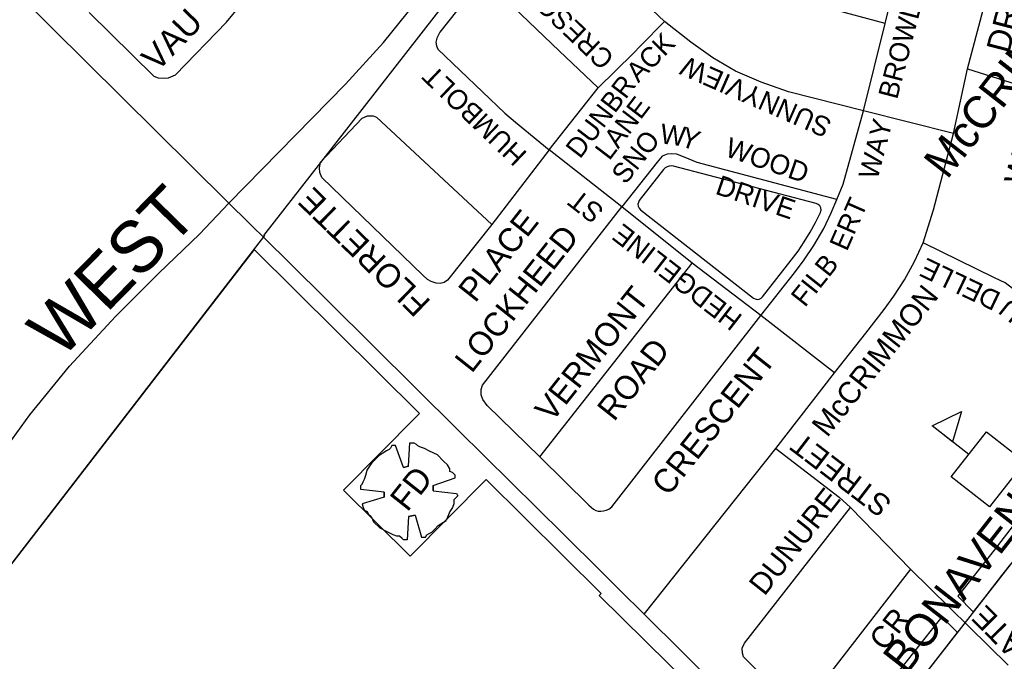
# Model space of a CAD drawing. Extents: x 586326 to 623965, y 4819854 to 4857850.
# Drawn here: x 593684 to 594445, y 4837612 to 4838108 of the extents above; entities that cross this region are included whole.
import ezdxf

# ---------------------------------------------------------------- set-up
doc = ezdxf.new("R2010")
doc.units = 0
for name, color, linetype in [('Fire Syms', 7, 'Continuous'), ('Lots_Concessions', 7, 'Continuous'), ('Major Rds and Hwys', 7, 'Continuous'), ('Major Rds Lbls', 7, 'Continuous'), ('Minor Rd Lbls', 7, 'Continuous'), ('Minor Rds', 7, 'Continuous'), ('Park Outlines', 7, 'Continuous'), ('School Syms_Lbls', 7, 'Continuous')]:
    doc.layers.add(name, color=color, linetype=linetype)

msp = doc.modelspace()

# ---------------------------------------------------------------- linework, layer by layer
at = {"layer": 'Fire Syms'}
for points in [[(593984.67, 4837762.94), (593980.67, 4837761.94), (593974.67, 4837778.94), (593971.67, 4837778.94), (593970.67, 4837776.94), (593969.67, 4837775.94), (593967.67, 4837774.94), (593964.67, 4837772.94), (593961.67, 4837770.94), (593956.67, 4837765.94), (593956.67, 4837765.94)], [(593980.67, 4837761.94), (593984.67, 4837762.94), (593985.67, 4837780.94), (593988.67, 4837780.94), (593990.67, 4837779.94), (593991.67, 4837778.94), (593993.67, 4837777.94), (593996.67, 4837776.94), (594000.67, 4837774.94), (594006.67, 4837771.94), (594006.67, 4837771.94)], [(594003.67, 4837743.94), (594003.67, 4837747.94), (594020.67, 4837753.94), (594020.67, 4837755.94), (594018.67, 4837757.94), (594016.67, 4837758.94), (594016.67, 4837760.94), (594014.67, 4837763.94), (594011.67, 4837766.94), (594006.67, 4837771.94), (594006.67, 4837771.94)], [(593965.67, 4837738.94), (593965.67, 4837742.94), (593947.67, 4837744.94), (593947.67, 4837747.94), (593948.67, 4837748.94), (593949.67, 4837750.94), (593950.67, 4837752.94), (593951.67, 4837755.94), (593952.67, 4837759.94), (593956.67, 4837765.94), (593956.67, 4837765.94)], [(594003.67, 4837747.94), (594003.67, 4837743.94), (594021.67, 4837741.94), (594022.67, 4837739.94), (594020.67, 4837737.94), (594019.67, 4837736.94), (594019.67, 4837733.94), (594018.67, 4837730.94), (594016.67, 4837727.94), (594013.67, 4837720.94), (594013.67, 4837720.94)], [(593965.67, 4837742.94), (593965.67, 4837738.94), (593948.67, 4837733.94), (593949.67, 4837730.94), (593950.67, 4837728.94), (593952.67, 4837727.94), (593953.67, 4837725.94), (593955.67, 4837723.94), (593957.67, 4837719.94), (593962.67, 4837714.94), (593962.67, 4837714.94)], [(593989.67, 4837724.94), (593984.67, 4837723.94), (593983.67, 4837705.94), (593980.67, 4837705.94), (593979.67, 4837706.94), (593977.67, 4837708.94), (593975.67, 4837708.94), (593972.67, 4837709.94), (593968.67, 4837711.94), (593962.67, 4837714.94), (593962.67, 4837714.94)], [(593984.67, 4837723.94), (593989.67, 4837724.94), (593994.67, 4837707.94), (593997.67, 4837707.94), (593998.67, 4837709.94), (594000.67, 4837710.94), (594002.67, 4837711.94), (594004.67, 4837713.94), (594007.67, 4837716.94), (594013.67, 4837720.94), (594013.67, 4837720.94)]]:
    msp.add_lwpolyline(points, dxfattribs=at)
at = {"layer": 'Lots_Concessions'}
for p, q in [((593916.75, 4837997.76), (594288.26, 4838474.55)), ((594382.29, 4837599.75), (594730.11, 4838046.4)), ((593872.83, 4837941.4), (593916.75, 4837997.76)), ((593453.35, 4837396.46), (593873.41, 4837941.35))]:
    msp.add_line(p, q, dxfattribs=at)
at = {"layer": 'Major Rds and Hwys'}
for points in [[(593845.71, 4837966.45), (593935.81, 4838058.3), (593965.21, 4838090.57), (594014.73, 4838152.21), (594066.75, 4838216.78)], [(593845.71, 4837966.45), (593843.9, 4837968.24), (593600.36, 4838209.43)], [(593649.91, 4837740.94), (593664.86, 4837765.42), (593691.91, 4837802.57), (593722.61, 4837840.18), (593758.03, 4837878.74), (593791.48, 4837912.22), (593823.08, 4837942.5), (593845.71, 4837966.45)], [(594023.02, 4837790.89), (593890.71, 4837921.89), (593845.71, 4837966.45)], [(594166.74, 4837648.61), (594148.07, 4837667.09), (594128.68, 4837686.29), (594109.28, 4837705.5), (594104.37, 4837710.36), (594023.02, 4837790.89)], [(594340.07, 4837470.34), (594300.7, 4837512.71), (594256.79, 4837559.32), (594166.74, 4837648.61)]]:
    msp.add_lwpolyline(points, dxfattribs=at)
at = {"layer": 'Minor Rds'}
for points in [[(594353.2, 4838105.43), (594309.19, 4838117.07), (594288.36, 4838124.92), (594271.37, 4838132.3), (594254.15, 4838141.54), (594237.4, 4838154.63), (594140.08, 4838248.07), (594138.56, 4838251.77), (594137.74, 4838255.56), (594138.4, 4838258.82), (594139.82, 4838262.25), (594170.37, 4838296.84), (594173.3, 4838298.97), (594177.07, 4838299.93), (594181.45, 4838299.4), (594185.92, 4838296.73), (594265.13, 4838221.41), (594278.74, 4838210.77), (594292.12, 4838202.01), (594309.98, 4838191.42), (594330.7, 4838184.5), (594369.63, 4838171.94)], [(594416.99, 4838070.3), (594446.55, 4838182.05), (594450.86, 4838196), (594455.9, 4838207.73), (594462.25, 4838220.08), (594467.65, 4838229.43)], [(594182.44, 4838106.85), (594066.75, 4838216.78)], [(594353.2, 4838105.43), (594369.63, 4838171.94)], [(594131.22, 4838055.63), (594101.17, 4838084.18), (594053.91, 4838129.66), (594048.1, 4838134.28), (594044.58, 4838135.6), (594041.35, 4838135.34), (594038.4, 4838134.42), (594035.63, 4838132.58), (594008.92, 4838098.57), (594006.62, 4838094.09), (594005.74, 4838090.91), (594006.25, 4838087.97), (594007.36, 4838085.46)], [(593737.7, 4838113.73), (593787.66, 4838064.68), (593791.09, 4838063.26), (593794.94, 4838063.03), (593798.99, 4838063.38), (593804.52, 4838065.62), (593843.93, 4838106.39), (593854.88, 4838119.76)], [(594131.22, 4838055.63), (594158.21, 4838082.03), (594164.31, 4838088.19), (594182.44, 4838106.85)], [(594336.56, 4838037.66), (594278.49, 4838052.53), (594257.22, 4838059.94), (594237.42, 4838068.5), (594220.01, 4838078.65), (594203, 4838090.79), (594182.44, 4838106.85)], [(594336.56, 4838037.66), (594353.2, 4838105.43)], [(594007.36, 4838085.46), (594059.2, 4838035.92), (594067.48, 4838028.92), (594093.48, 4838007.67)], [(594406.03, 4838020.28), (594416.99, 4838070.3)], [(594416.99, 4838070.3), (594473.3, 4838052.58), (594479.25, 4838049.55), (594497.03, 4838035.67)], [(594093.48, 4838007.67), (594131.22, 4838055.63)], [(594315.78, 4837969.08), (594320.64, 4837981.02), (594336.56, 4838037.66)], [(594406.03, 4838020.28), (594336.56, 4838037.66)], [(594048.93, 4837949.8), (594014.86, 4837906.71), (594012.24, 4837904.88), (594009.04, 4837904.32), (594006, 4837904.49), (594002.17, 4837905.67), (593999.27, 4837907.42), (593995.8, 4837910.62), (593917.56, 4837986.31), (593916.01, 4837989.95), (593915.71, 4837993.73), (593916.52, 4837998.12), (593948.82, 4838032.13), (593952.89, 4838033.97), (593957.18, 4838034), (593959.9, 4838032.74)], [(593959.9, 4838032.74), (594048.93, 4837949.8)], [(594382.7, 4837935.58), (594390.5, 4837961.16), (594406.03, 4838020.28)], [(594093.48, 4838007.67), (594048.93, 4837949.8)], [(594149.53, 4837963.39), (594093.48, 4838007.67)], [(594315.78, 4837969.08), (594207.74, 4837997.91), (594201.53, 4838000.27), (594192.12, 4838004.33), (594188.13, 4838004.62), (594184.66, 4838004.28), (594180.89, 4838002.64), (594176.99, 4837998.19), (594149.53, 4837963.39)], [(594256.97, 4837879.42), (594283.11, 4837912.5), (594290.67, 4837922.47), (594298.1, 4837933.49), (594305.9, 4837946.84), (594311.36, 4837958.87), (594315.78, 4837969.08)], [(594086.17, 4837770.26), (594045.53, 4837809.92), (594042.12, 4837814.56), (594040.81, 4837818.22), (594040.92, 4837822.31), (594041.89, 4837825.51), (594149.53, 4837963.39)], [(594204, 4837920.02), (594149.53, 4837963.39)], [(594313.9, 4837835.05), (594338.28, 4837865.74), (594352.53, 4837884.24), (594359.83, 4837894.37), (594368.08, 4837907.01), (594375.92, 4837921.19), (594382.7, 4837935.58)], [(594550.48, 4837911.28), (594516.03, 4837865.11), (594512.14, 4837862.47), (594507.86, 4837861.14), (594504.03, 4837861.7), (594498.98, 4837863.81), (594445.97, 4837904.66), (594437.62, 4837908.71), (594382.7, 4837935.58)], [(594086.17, 4837770.26), (594204, 4837920.02)], [(594256.97, 4837879.42), (594204, 4837920.02)], [(594086.17, 4837770.26), (594124.11, 4837732.92), (594125.77, 4837731.15), (594127.74, 4837729.63), (594129.5, 4837728.71), (594131.33, 4837728.11), (594133.26, 4837728.12), (594135.33, 4837728.37), (594137.49, 4837729.03), (594139.5, 4837729.81), (594141.89, 4837731.63), (594256.97, 4837879.42)], [(594313.9, 4837835.05), (594256.97, 4837879.42)], [(594268.61, 4837776.73), (594313.9, 4837835.05)], [(594166.74, 4837648.61), (594268.61, 4837776.73)], [(594268.61, 4837776.73), (594317.6, 4837738.97), (594326.34, 4837730.93)], [(594372.89, 4837683.23), (594295.06, 4837582.8), (594290.21, 4837578.68), (594286.34, 4837576.83), (594281.98, 4837578.01), (594278.28, 4837580.69), (594243.56, 4837615.4), (594242.83, 4837618.33), (594242.72, 4837622.08), (594244.52, 4837625.95), (594326.34, 4837730.93)], [(594326.34, 4837730.93), (594372.89, 4837683.23)], [(594372.89, 4837683.23), (594448.19, 4837609.13)]]:
    msp.add_lwpolyline(points, dxfattribs=at)
at = {"layer": 'Park Outlines'}
for points in [[(594181.85, 4837992.35), (594163.09, 4837968.34), (594162.34, 4837966.99), (594162.04, 4837965.47), (594162.22, 4837963.91), (594162.88, 4837962.48), (594163.95, 4837961.32), (594251.38, 4837893), (594252.75, 4837892.24), (594254.29, 4837891.94), (594255.84, 4837892.13), (594257.26, 4837892.79), (594258.41, 4837893.86), (594280.62, 4837922.29), (594285.8, 4837929.24), (594290.66, 4837936.41), (594295.19, 4837943.8), (594299.38, 4837951.39), (594303.22, 4837959.16), (594303.53, 4837960.06), (594303.66, 4837961.01), (594303.44, 4837962.68), (594302.68, 4837964.19), (594301.46, 4837965.36), (594299.93, 4837966.06), (594189.65, 4837994.94), (594188.04, 4837995.18), (594186.28, 4837995.05), (594184.6, 4837994.51), (594183.1, 4837993.59)], [(593897.19, 4836958.98), (594043.52, 4837153.06), (594101.27, 4837229.65), (594301.47, 4837495.18), (594302.76, 4837496.9), (594293.82, 4837505.76), (594205.08, 4837593.71), (594203.58, 4837592.19), (594203.58, 4837592.19), (594132.16, 4837662.97), (594133.66, 4837664.49), (594044.61, 4837752.74), (593985.78, 4837693.38), (593934.25, 4837744.45), (593990.97, 4837801.68), (593993.08, 4837803.81), (593865.23, 4837930.52), (593453.34, 4837397.14), (593460.93, 4837389.64), (593675.19, 4837177.93), (593789.52, 4837065.17)], [(594321.67, 4837521.93), (594382.3, 4837599.76), (594409.2, 4837634.28), (594408.98, 4837634.5), (594396.91, 4837646.52), (594389.67, 4837637.32), (594382.87, 4837628.69), (594376.06, 4837620.05), (594369.26, 4837611.41), (594362.46, 4837602.77), (594355.65, 4837594.13), (594348.85, 4837585.5), (594342.04, 4837576.86), (594335.24, 4837568.22), (594328.44, 4837559.58), (594321.63, 4837550.94), (594311.61, 4837538.22), (594308.81, 4837534.66)]]:
    msp.add_lwpolyline(points, close=True, dxfattribs=at)
msp.add_lwpolyline([(594518.6, 4837803.54), (594437.47, 4837698.01), (594409.38, 4837662.34), (594421.37, 4837650.4), (594421.58, 4837650.18), (594429.61, 4837660.48), (594436.55, 4837669.39), (594443.49, 4837678.3), (594450.43, 4837687.21)], dxfattribs=at)
at = {"layer": 'School Syms_Lbls'}
msp.add_line((594417.89, 4837772.07), (594389.48, 4837794.27), dxfattribs=at)
for points in [[(594389.48, 4837794.27), (594412.26, 4837805.3), (594405.35, 4837781.8)], [(594404.26, 4837754.62), (594431.53, 4837789.52), (594461.13, 4837766.39), (594433.87, 4837731.49)]]:
    msp.add_lwpolyline(points, close=True, dxfattribs=at)

# ---------------------------------------------------------------- texts
at = {"layer": 'Fire Syms'}
msp.add_text('FD', height=18.738, rotation=51.66545, dxfattribs=at).set_placement((593983.67, 4837726.94))
at = {"layer": 'Major Rds Lbls'}
msp.add_text('WEST', height=39.96, rotation=45.58409, dxfattribs=at).set_placement((593715.76, 4837844.83))
at = {"layer": 'Minor Rd Lbls'}
for s, height, rotation, p in [('BROWLEY DRIVE', 15.3, 75.38778, (594362.41, 4838046.03)), ('CRESCENT', 15.3, 136.34038, (594144.73, 4838079.42)), ('DRIVE', 18.36, 75.38778, (594449, 4838081.42)), ('VAU', 19.125, 45.9776, (593790.24, 4838067.27)), ('ACK', 15.3, 45.20886, (594162.3, 4838058.93)), ('SUNNYVIEW', 15.3, 156.24265, (594312.94, 4838030.55)), ('HUMBOLT', 15.3, 136.34038, (594077.12, 4838004.97)), ('DUNBR', 15.3, 52.61784, (594117.2, 4838000.03)), ('LANE', 15.3, 52.61784, (594139.86, 4837998.7)), ('WAY', 18.36, 73.95797, (594462.52, 4837978.83)), ('WAY', 15.3, 75.38778, (594347.2, 4837983.82)), ('SNO', 15.3, 51.60154, (594152.41, 4837980.11)), ('W', 15.3, 352.04455, (594178.49, 4838012.8)), ('Y', 15.3, 341.10046, (594193.81, 4838011.04)), ('WOOD', 15.3, 341.10046, (594228.48, 4838003.03)), ('DRIVE', 15.3, 341.10046, (594221.07, 4837973.81)), ('FLORETTE', 18.36, 135.69411, (594002.68, 4837890.2)), ('HEDGELINE   ST', 15.3, 142.24153, (594243.77, 4837878.9)), ('ERT', 15.3, 66.30662, (594323.58, 4837928.51)), ('PLACE', 18.36, 51.60154, (594036.18, 4837888.65)), ('LOCKHEED', 18.36, 51.60154, (594033.47, 4837834.13)), ('FILB', 15.3, 51.60154, (594291.18, 4837885.19)), ('DELLE', 15.3, 154.43054, (594443.66, 4837896.53)), ('VERMONT', 18.36, 51.60154, (594095.45, 4837796.1)), ('McCRIMMON', 16.83, 51.60154, (594308.41, 4837784.55)), ('TRU', 15.3, 141.25045, (594482.09, 4837867.55)), ('ROAD', 18.36, 51.60154, (594143.58, 4837796.81)), ('CRESCENT', 18.36, 51.60154, (594185.52, 4837738.99)), ('STREET', 16.83, 142.57731, (594359.39, 4837735.77)), ('DUNURE', 16.83, 51.60154, (594259.83, 4837661.93)), ('LEAGATE', 16.83, 134.69364, (594503.97, 4837582.77)), ('CR', 16.83, 51.60154, (594352.87, 4837619.17))]:
    msp.add_text(s, height=height, rotation=rotation, dxfattribs=at).set_placement(p)
at = {"layer": 'School Syms_Lbls'}
for s, p in [('McCRIMMON   DRIVE', (594401.07, 4837984.04)), ('ST. BONAVENTURE CATHOLIC SCHOOL', (594331.78, 4837552.55))]:
    msp.add_text(s, height=25, rotation=52.00002, dxfattribs=at).set_placement(p)

doc.saveas('drawing.dxf')
